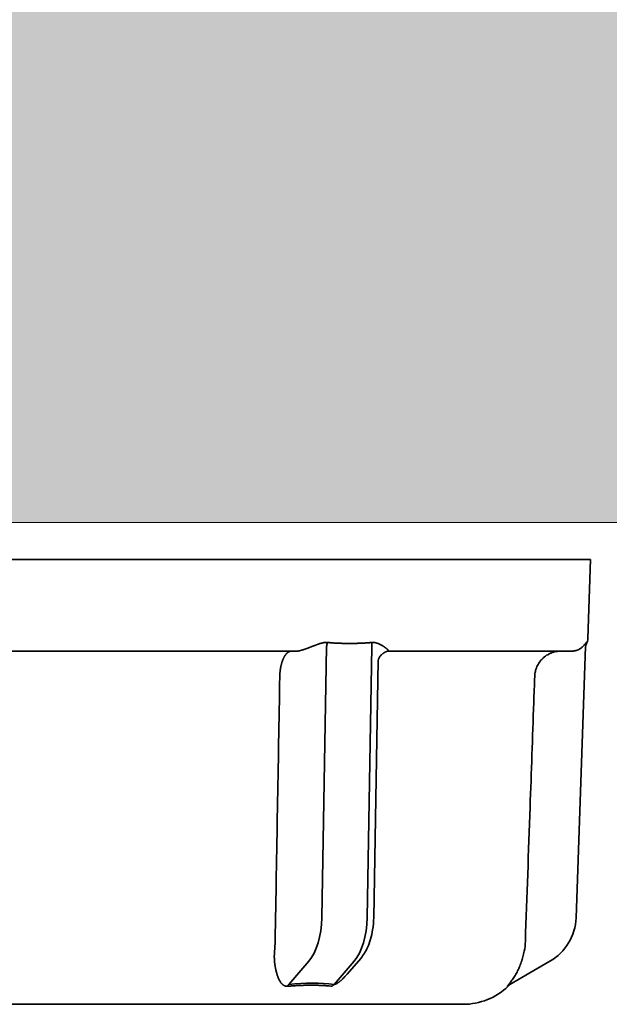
# Model space of a CAD drawing. Extents: x 3940905 to 4145695, y 925352 to 1109797.
# Tile 378 of 656: x 3983517 to 3983539, y 1102060 to 1102098. Entities that reach past the tile are written whole.
import ezdxf

# ---------------------------------------------------------------- set-up
doc = ezdxf.new("R2010")
doc.units = 0
doc.header["$LTSCALE"] = 750
doc.header["$MEASUREMENT"] = 0
for name, color, linetype, lineweight in [('CKD Equipments', 252, 'CONTINUOUS', 0), ('HATCH', 7, 'CONTINUOUS', 0), ('wall', 7, 'CONTINUOUS', 25)]:
    doc.layers.add(name, color=color, linetype=linetype, lineweight=lineweight)

msp = doc.modelspace()

# ---------------------------------------------------------------- hatches: boundary and pattern name
at = {"layer": 'HATCH'}
h = msp.add_hatch(color=8, dxfattribs=at)
h.dxf.hatch_style = 1
h.paths.add_polyline_path([(3989564.192, 1102308.435), (3976969.192, 1102308.435), (3976969.192, 1088263.435), (3976839.192, 1088263.435), (3976839.192, 1074300.435), (3977002.192, 1074300.435), (3977002.192, 1067776.415), (3977459.192, 1067776.415), (3977459.192, 1072350.435), (3977459.192, 1074463.435), (3977069.192, 1074463.435), (3977069.192, 1088033.463), (3977194.192, 1088033.434), (3977194.192, 1102078.435), (3989564.192, 1102078.435)])

# ---------------------------------------------------------------- linework, layer by layer
at = {"layer": 'CKD Equipments', "color": 7, "linetype": 'Continuous', "lineweight": 35}
for p, q in [((3983538.557, 1102077.016, 1431.4), (3983502.057, 1102077.016, 1431.4)), ((3983538.557, 1102077.016, 1431.4), (3983538.452, 1102073.999, 1431.4)), ((3983513.274, 1102073.516, 1431.4), (3983527.341, 1102073.516, 1431.4)), ((3983528.471, 1102073.695, 1431.4), (3983528.29, 1102063.324, 1431.4)), ((3983530.022, 1102063.324, 1431.4), (3983530.203, 1102073.695, 1431.4)), ((3983530.805, 1102073.516, 1431.4), (3983537.839, 1102073.516, 1431.4)), ((3983538.366, 1102073.695, 1431.4), (3983538.004, 1102063.324, 1431.4)), ((3983538.408, 1102073.81, 1431.4), (3983538.396, 1102073.847, 1431.4)), ((3983530.444, 1102073.163, 1431.4), (3983530.272, 1102063.333, 1431.4)), ((3983527.79, 1102061.662, 1431.4), (3983527.025, 1102060.778, 1431.4)), ((3983528.757, 1102060.778, 1431.4), (3983529.522, 1102061.662, 1431.4)), ((3983529.775, 1102061.768, 1431.4), (3983529.253, 1102061.164, 1431.4)), ((3983537.005, 1102061.662, 1431.4), (3983535.475, 1102060.778, 1431.4)), ((3983535.401, 1102060.718, 1431.4), (3983535.453, 1102060.747, 1431.4)), ((3983520.307, 1102060.016, 1431.4), (3983506.928, 1102060.016, 1431.4)), ((3983533.687, 1102060.016, 1431.4), (3983520.307, 1102060.016, 1431.4))]:
    msp.add_line(p, q, dxfattribs=at)
for centre, radius, start, end in [((3983537.952, 1102074.016, 1431.4), 0.5, 335.7691, 358), ((3983536.005, 1102063.394, 1431.4), 2, 300, 358), ((3983533.687, 1102062.516, 1431.4), 2.5, 270, 313.6695)]:
    msp.add_arc(centre, radius, start, end, dxfattribs=at)
at = {"layer": 'CKD Equipments', "color": 7, "linetype": 'Continuous', "lineweight": 35, "extrusion": (0, 0, -1)}
for centre, major_axis, ratio, start_param, end_param in [((3983538.864, 1102073.605, 1431.4), (-0.5, 0.017), 1, 6.264222, 6.674122), ((3983527.29, 1102063.394, 1431.4), (0, 2), 0.5, 1.605703, 2.617994), ((3983529.022, 1102063.394, 1431.4), (0, -2), 0.5, 4.747296, 5.759587), ((3983527.15, 1102060.345, 1431.4), (-0.05, 0.498), 0.350879, 5.561487, 5.802334), ((3983525.549, 1102058.074, 1431.4), (5.284, 1.525), 0.433013, 5.117554, 5.483229), ((3983528.882, 1102060.345, 1431.4), (0.06, 0.496), 0.631469, 5.449559, 5.690691), ((3983535.725, 1102060.345, 1431.4), (-0.25, 0.433), 0.982349, 6.042057, 6.283185)]:
    msp.add_ellipse(centre, major_axis=major_axis, ratio=ratio, start_param=start_param, end_param=end_param, dxfattribs=at)
at = {"layer": 'CKD Equipments', "color": 7, "linetype": 'Continuous', "lineweight": 35}
for points, knots in [([(3983527.133, 1102073.516, 1431.4), (3983527.128, 1102073.516, 1431.4), (3983527.119, 1102073.516, 1431.4), (3983527.105, 1102073.515, 1431.4), (3983527.092, 1102073.512, 1431.4), (3983527.079, 1102073.509, 1431.4), (3983527.065, 1102073.505, 1431.4), (3983527.052, 1102073.5, 1431.4), (3983527.04, 1102073.495, 1431.4), (3983527.027, 1102073.488, 1431.4), (3983527.015, 1102073.481, 1431.4), (3983527.002, 1102073.473, 1431.4), (3983526.99, 1102073.465, 1431.4), (3983526.979, 1102073.456, 1431.4), (3983526.967, 1102073.446, 1431.4), (3983526.956, 1102073.435, 1431.4), (3983526.945, 1102073.424, 1431.4), (3983526.934, 1102073.412, 1431.4), (3983526.923, 1102073.4, 1431.4), (3983526.913, 1102073.387, 1431.4), (3983526.902, 1102073.374, 1431.4), (3983526.892, 1102073.36, 1431.4), (3983526.883, 1102073.345, 1431.4), (3983526.873, 1102073.331, 1431.4), (3983526.864, 1102073.316, 1431.4), (3983526.855, 1102073.3, 1431.4), (3983526.846, 1102073.284, 1431.4), (3983526.838, 1102073.268, 1431.4), (3983526.83, 1102073.251, 1431.4), (3983526.822, 1102073.235, 1431.4), (3983526.814, 1102073.217, 1431.4), (3983526.807, 1102073.2, 1431.4), (3983526.8, 1102073.183, 1431.4), (3983526.793, 1102073.165, 1431.4), (3983526.786, 1102073.147, 1431.4), (3983526.779, 1102073.129, 1431.4), (3983526.773, 1102073.11, 1431.4), (3983526.767, 1102073.092, 1431.4), (3983526.762, 1102073.073, 1431.4), (3983526.756, 1102073.055, 1431.4), (3983526.751, 1102073.036, 1431.4), (3983526.746, 1102073.017, 1431.4), (3983526.741, 1102072.998, 1431.4), (3983526.736, 1102072.98, 1431.4), (3983526.732, 1102072.961, 1431.4), (3983526.728, 1102072.942, 1431.4), (3983526.724, 1102072.923, 1431.4), (3983526.72, 1102072.904, 1431.4), (3983526.717, 1102072.885, 1431.4), (3983526.713, 1102072.867, 1431.4), (3983526.71, 1102072.848, 1431.4), (3983526.707, 1102072.83, 1431.4), (3983526.705, 1102072.811, 1431.4), (3983526.702, 1102072.793, 1431.4), (3983526.7, 1102072.774, 1431.4), (3983526.698, 1102072.756, 1431.4), (3983526.696, 1102072.738, 1431.4), (3983526.694, 1102072.72, 1431.4), (3983526.692, 1102072.703, 1431.4), (3983526.691, 1102072.685, 1431.4), (3983526.69, 1102072.668, 1431.4), (3983526.688, 1102072.651, 1431.4), (3983526.687, 1102072.634, 1431.4), (3983526.687, 1102072.617, 1431.4), (3983526.686, 1102072.6, 1431.4), (3983526.685, 1102072.584, 1431.4), (3983526.685, 1102072.567, 1431.4), (3983526.685, 1102072.557, 1431.4), (3983526.685, 1102072.551, 1431.4)], [0, 0, 0, 0, 0.019871, 0.039597, 0.059177, 0.078612, 0.097901, 0.117045, 0.136044, 0.154897, 0.173605, 0.192167, 0.210585, 0.228856, 0.246983, 0.264964, 0.2828, 0.30049, 0.318036, 0.335436, 0.35269, 0.3698, 0.386764, 0.403583, 0.420257, 0.436785, 0.453169, 0.469407, 0.4855, 0.501447, 0.51725, 0.532907, 0.54842, 0.563787, 0.579009, 0.594086, 0.609018, 0.623804, 0.638446, 0.652943, 0.667294, 0.681501, 0.695562, 0.709479, 0.72325, 0.736876, 0.750358, 0.763694, 0.776886, 0.789932, 0.802834, 0.815591, 0.828202, 0.840669, 0.852991, 0.865168, 0.8772, 0.889088, 0.90083, 0.912428, 0.923881, 0.93519, 0.946353, 0.957372, 0.968246, 0.978975, 0.98956, 1, 1, 1, 1]), ([(3983527.822, 1102073.657, 1431.4), (3983527.816, 1102073.655, 1431.4), (3983527.805, 1102073.65, 1431.4), (3983527.788, 1102073.644, 1431.4), (3983527.771, 1102073.638, 1431.4), (3983527.755, 1102073.632, 1431.4), (3983527.739, 1102073.626, 1431.4), (3983527.723, 1102073.62, 1431.4), (3983527.707, 1102073.614, 1431.4), (3983527.692, 1102073.609, 1431.4), (3983527.677, 1102073.603, 1431.4), (3983527.662, 1102073.598, 1431.4), (3983527.648, 1102073.593, 1431.4), (3983527.633, 1102073.588, 1431.4), (3983527.619, 1102073.583, 1431.4), (3983527.605, 1102073.579, 1431.4), (3983527.592, 1102073.574, 1431.4), (3983527.579, 1102073.57, 1431.4), (3983527.566, 1102073.566, 1431.4), (3983527.553, 1102073.562, 1431.4), (3983527.538, 1102073.557, 1431.4), (3983527.521, 1102073.552, 1431.4), (3983527.503, 1102073.547, 1431.4), (3983527.485, 1102073.542, 1431.4), (3983527.468, 1102073.537, 1431.4), (3983527.451, 1102073.533, 1431.4), (3983527.436, 1102073.53, 1431.4), (3983527.421, 1102073.527, 1431.4), (3983527.407, 1102073.524, 1431.4), (3983527.394, 1102073.522, 1431.4), (3983527.382, 1102073.52, 1431.4), (3983527.37, 1102073.518, 1431.4), (3983527.36, 1102073.517, 1431.4), (3983527.35, 1102073.517, 1431.4), (3983527.344, 1102073.516, 1431.4), (3983527.341, 1102073.516, 1431.4)], [0, 0, 0, 0, 0.033366, 0.06622, 0.098563, 0.130401, 0.161736, 0.192573, 0.222914, 0.252765, 0.282129, 0.311011, 0.339415, 0.367347, 0.394812, 0.421815, 0.448361, 0.474458, 0.50011, 0.525325, 0.550109, 0.589003, 0.62668, 0.663174, 0.698524, 0.732768, 0.765952, 0.798124, 0.829336, 0.859645, 0.889114, 0.917809, 0.945803, 0.973173, 1, 1, 1, 1]), ([(3983528.508, 1102073.847, 1431.4), (3983528.504, 1102073.847, 1431.4), (3983528.497, 1102073.848, 1431.4), (3983528.487, 1102073.848, 1431.4), (3983528.476, 1102073.849, 1431.4), (3983528.465, 1102073.849, 1431.4), (3983528.455, 1102073.849, 1431.4), (3983528.444, 1102073.849, 1431.4), (3983528.433, 1102073.848, 1431.4), (3983528.422, 1102073.848, 1431.4), (3983528.41, 1102073.847, 1431.4), (3983528.399, 1102073.846, 1431.4), (3983528.388, 1102073.844, 1431.4), (3983528.376, 1102073.843, 1431.4), (3983528.365, 1102073.841, 1431.4), (3983528.353, 1102073.839, 1431.4), (3983528.341, 1102073.837, 1431.4), (3983528.329, 1102073.834, 1431.4), (3983528.308, 1102073.829, 1431.4), (3983528.276, 1102073.821, 1431.4), (3983528.233, 1102073.809, 1431.4), (3983528.189, 1102073.795, 1431.4), (3983528.148, 1102073.78, 1431.4), (3983528.111, 1102073.767, 1431.4), (3983528.079, 1102073.755, 1431.4), (3983528.048, 1102073.743, 1431.4), (3983528.016, 1102073.731, 1431.4), (3983527.984, 1102073.719, 1431.4), (3983527.952, 1102073.707, 1431.4), (3983527.92, 1102073.694, 1431.4), (3983527.887, 1102073.682, 1431.4), (3983527.855, 1102073.669, 1431.4), (3983527.833, 1102073.661, 1431.4), (3983527.822, 1102073.657, 1431.4)], [0, 0, 0, 0, 0.015878, 0.031814, 0.047812, 0.06388, 0.080024, 0.096249, 0.112563, 0.128971, 0.145479, 0.162093, 0.178818, 0.19566, 0.212625, 0.229717, 0.246942, 0.264306, 0.281812, 0.341486, 0.403922, 0.469212, 0.537436, 0.583365, 0.629342, 0.675374, 0.721474, 0.767649, 0.81391, 0.860266, 0.906726, 0.953301, 1, 1, 1, 1]), ([(3983530.196, 1102073.847, 1431.4), (3983530.183, 1102073.845, 1431.4), (3983530.156, 1102073.843, 1431.4), (3983530.116, 1102073.839, 1431.4), (3983530.076, 1102073.836, 1431.4), (3983530.035, 1102073.833, 1431.4), (3983529.993, 1102073.83, 1431.4), (3983529.951, 1102073.827, 1431.4), (3983529.909, 1102073.825, 1431.4), (3983529.866, 1102073.822, 1431.4), (3983529.822, 1102073.82, 1431.4), (3983529.778, 1102073.818, 1431.4), (3983529.733, 1102073.817, 1431.4), (3983529.688, 1102073.815, 1431.4), (3983529.642, 1102073.814, 1431.4), (3983529.596, 1102073.813, 1431.4), (3983529.55, 1102073.812, 1431.4), (3983529.502, 1102073.811, 1431.4), (3983529.455, 1102073.811, 1431.4), (3983529.406, 1102073.81, 1431.4), (3983529.346, 1102073.81, 1431.4), (3983529.274, 1102073.811, 1431.4), (3983529.191, 1102073.811, 1431.4), (3983529.11, 1102073.813, 1431.4), (3983529.03, 1102073.815, 1431.4), (3983528.951, 1102073.818, 1431.4), (3983528.874, 1102073.821, 1431.4), (3983528.798, 1102073.825, 1431.4), (3983528.723, 1102073.829, 1431.4), (3983528.65, 1102073.834, 1431.4), (3983528.579, 1102073.84, 1431.4), (3983528.531, 1102073.845, 1431.4), (3983528.508, 1102073.847, 1431.4)], [0, 0, 0, 0, 0.023767, 0.047813, 0.072139, 0.096746, 0.121634, 0.146804, 0.172257, 0.197993, 0.224014, 0.25032, 0.276911, 0.303788, 0.330952, 0.358404, 0.386144, 0.414172, 0.44249, 0.471098, 0.499996, 0.549727, 0.598592, 0.646596, 0.693742, 0.740031, 0.785469, 0.830058, 0.873802, 0.916704, 0.958769, 1, 1, 1, 1]), ([(3983530.708, 1102073.657, 1431.4), (3983530.705, 1102073.659, 1431.4), (3983530.698, 1102073.664, 1431.4), (3983530.688, 1102073.671, 1431.4), (3983530.678, 1102073.678, 1431.4), (3983530.668, 1102073.684, 1431.4), (3983530.658, 1102073.691, 1431.4), (3983530.647, 1102073.698, 1431.4), (3983530.636, 1102073.705, 1431.4), (3983530.625, 1102073.712, 1431.4), (3983530.614, 1102073.719, 1431.4), (3983530.602, 1102073.726, 1431.4), (3983530.591, 1102073.733, 1431.4), (3983530.579, 1102073.739, 1431.4), (3983530.567, 1102073.746, 1431.4), (3983530.555, 1102073.753, 1431.4), (3983530.543, 1102073.759, 1431.4), (3983530.531, 1102073.766, 1431.4), (3983530.518, 1102073.772, 1431.4), (3983530.498, 1102073.782, 1431.4), (3983530.471, 1102073.795, 1431.4), (3983530.437, 1102073.809, 1431.4), (3983530.402, 1102073.821, 1431.4), (3983530.373, 1102073.83, 1431.4), (3983530.349, 1102073.836, 1431.4), (3983530.33, 1102073.841, 1431.4), (3983530.311, 1102073.844, 1431.4), (3983530.292, 1102073.846, 1431.4), (3983530.273, 1102073.848, 1431.4), (3983530.254, 1102073.849, 1431.4), (3983530.234, 1102073.849, 1431.4), (3983530.215, 1102073.848, 1431.4), (3983530.202, 1102073.847, 1431.4), (3983530.196, 1102073.847, 1431.4)], [0, 0, 0, 0, 0.025956, 0.051873, 0.077753, 0.103598, 0.129409, 0.155187, 0.180935, 0.206654, 0.232345, 0.258011, 0.283653, 0.309272, 0.334871, 0.36045, 0.386012, 0.411559, 0.437091, 0.462612, 0.530774, 0.596037, 0.65848, 0.718196, 0.751132, 0.783577, 0.815565, 0.847131, 0.878313, 0.90915, 0.939682, 0.969951, 1, 1, 1, 1]), ([(3983530.805, 1102073.516, 1431.4), (3983530.806, 1102073.516, 1431.4), (3983530.808, 1102073.516, 1431.4), (3983530.811, 1102073.517, 1431.4), (3983530.814, 1102073.517, 1431.4), (3983530.816, 1102073.517, 1431.4), (3983530.819, 1102073.518, 1431.4), (3983530.821, 1102073.519, 1431.4), (3983530.823, 1102073.519, 1431.4), (3983530.824, 1102073.52, 1431.4), (3983530.826, 1102073.521, 1431.4), (3983530.827, 1102073.522, 1431.4), (3983530.828, 1102073.524, 1431.4), (3983530.829, 1102073.525, 1431.4), (3983530.83, 1102073.527, 1431.4), (3983530.83, 1102073.528, 1431.4), (3983530.831, 1102073.53, 1431.4), (3983530.831, 1102073.532, 1431.4), (3983530.83, 1102073.534, 1431.4), (3983530.83, 1102073.536, 1431.4), (3983530.829, 1102073.538, 1431.4), (3983530.828, 1102073.541, 1431.4), (3983530.827, 1102073.543, 1431.4), (3983530.826, 1102073.546, 1431.4), (3983530.825, 1102073.549, 1431.4), (3983530.823, 1102073.552, 1431.4), (3983530.821, 1102073.555, 1431.4), (3983530.818, 1102073.559, 1431.4), (3983530.813, 1102073.566, 1431.4), (3983530.806, 1102073.574, 1431.4), (3983530.798, 1102073.582, 1431.4), (3983530.789, 1102073.591, 1431.4), (3983530.778, 1102073.601, 1431.4), (3983530.767, 1102073.611, 1431.4), (3983530.754, 1102073.622, 1431.4), (3983530.74, 1102073.633, 1431.4), (3983530.724, 1102073.645, 1431.4), (3983530.713, 1102073.653, 1431.4), (3983530.708, 1102073.657, 1431.4)], [0, 0, 0, 0, 0.014378, 0.028902, 0.043586, 0.058442, 0.073484, 0.088723, 0.104172, 0.11984, 0.13574, 0.151881, 0.168274, 0.184928, 0.201853, 0.219056, 0.236547, 0.254333, 0.272422, 0.290821, 0.309537, 0.328577, 0.347948, 0.367654, 0.387703, 0.408098, 0.428847, 0.449953, 0.497402, 0.546428, 0.597075, 0.649384, 0.703393, 0.759133, 0.816637, 0.875933, 0.937046, 1, 1, 1, 1]), ([(3983537.422, 1102073.516, 1431.4), (3983537.389, 1102073.516, 1431.4), (3983537.357, 1102073.515, 1431.4), (3983537.293, 1102073.509, 1431.4), (3983537.262, 1102073.504, 1431.4), (3983537.168, 1102073.486, 1431.4), (3983537.107, 1102073.468, 1431.4), (3983537.033, 1102073.438, 1431.4), (3983537.018, 1102073.431, 1431.4), (3983536.989, 1102073.418, 1431.4), (3983536.946, 1102073.397, 1431.4), (3983536.877, 1102073.357, 1431.4), (3983536.825, 1102073.32, 1431.4), (3983536.788, 1102073.29, 1431.4), (3983536.776, 1102073.28, 1431.4), (3983536.751, 1102073.259, 1431.4), (3983536.739, 1102073.248, 1431.4), (3983536.705, 1102073.214, 1431.4), (3983536.683, 1102073.191, 1431.4), (3983536.651, 1102073.154, 1431.4), (3983536.641, 1102073.142, 1431.4), (3983536.622, 1102073.116, 1431.4), (3983536.612, 1102073.103, 1431.4), (3983536.566, 1102073.038, 1431.4), (3983536.534, 1102072.982, 1431.4), (3983536.496, 1102072.895, 1431.4), (3983536.484, 1102072.865, 1431.4), (3983536.469, 1102072.819, 1431.4), (3983536.464, 1102072.804, 1431.4), (3983536.455, 1102072.773, 1431.4), (3983536.451, 1102072.757, 1431.4), (3983536.433, 1102072.679, 1431.4), (3983536.425, 1102072.616, 1431.4), (3983536.422, 1102072.551, 1431.4)], [0, 0, 0, 0, 0.0625, 0.0625, 0.125, 0.125, 0.25, 0.25, 0.28125, 0.28125, 0.3125, 0.375, 0.4375, 0.4375, 0.46875, 0.46875, 0.5, 0.5, 0.5625, 0.5625, 0.59375, 0.59375, 0.625, 0.625, 0.75, 0.75, 0.8125, 0.8125, 0.84375, 0.84375, 0.875, 0.875, 1, 1, 1, 1]), ([(3983538.396, 1102073.847, 1431.4), (3983538.396, 1102073.849, 1431.4), (3983538.395, 1102073.85, 1431.4), (3983538.391, 1102073.848, 1431.4), (3983538.388, 1102073.845, 1431.4), (3983538.381, 1102073.836, 1431.4), (3983538.378, 1102073.831, 1431.4), (3983538.369, 1102073.818, 1431.4), (3983538.364, 1102073.811, 1431.4), (3983538.353, 1102073.795, 1431.4), (3983538.346, 1102073.786, 1431.4), (3983538.333, 1102073.769, 1431.4), (3983538.326, 1102073.759, 1431.4), (3983538.302, 1102073.732, 1431.4), (3983538.285, 1102073.712, 1431.4), (3983538.254, 1102073.683, 1431.4), (3983538.243, 1102073.673, 1431.4), (3983538.219, 1102073.654, 1431.4), (3983538.207, 1102073.645, 1431.4), (3983538.181, 1102073.626, 1431.4), (3983538.167, 1102073.617, 1431.4), (3983538.145, 1102073.603, 1431.4), (3983538.137, 1102073.599, 1431.4), (3983538.121, 1102073.59, 1431.4), (3983538.113, 1102073.586, 1431.4), (3983538.087, 1102073.573, 1431.4), (3983538.069, 1102073.565, 1431.4), (3983538.031, 1102073.55, 1431.4), (3983538.011, 1102073.543, 1431.4), (3983537.977, 1102073.534, 1431.4), (3983537.966, 1102073.531, 1431.4), (3983537.942, 1102073.526, 1431.4), (3983537.93, 1102073.524, 1431.4), (3983537.905, 1102073.52, 1431.4), (3983537.892, 1102073.519, 1431.4), (3983537.866, 1102073.517, 1431.4), (3983537.852, 1102073.516, 1431.4), (3983537.839, 1102073.516, 1431.4)], [0, 0, 0, 0, 0.0625, 0.0625, 0.125, 0.125, 0.1875, 0.1875, 0.25, 0.25, 0.3125, 0.3125, 0.375, 0.375, 0.5, 0.5, 0.5625, 0.5625, 0.625, 0.625, 0.6875, 0.6875, 0.71875, 0.71875, 0.75, 0.75, 0.8125, 0.8125, 0.875, 0.875, 0.90625, 0.90625, 0.9375, 0.9375, 0.96875, 0.96875, 1, 1, 1, 1]), ([(3983530.583, 1102073.388, 1431.4), (3983530.57, 1102073.38, 1431.4), (3983530.523, 1102073.346, 1431.4), (3983530.473, 1102073.263, 1431.4), (3983530.449, 1102073.197, 1431.4), (3983530.444, 1102073.163, 1431.4)], [0, 0, 0, 0, 0.144977, 0.591786, 1, 1, 1, 1]), ([(3983536.422, 1102072.551, 1431.4), (3983536.411, 1102072.218, 1431.4), (3983536.399, 1102071.885, 1431.4), (3983536.34, 1102070.219, 1431.4), (3983536.294, 1102068.887, 1431.4), (3983536.187, 1102065.846, 1431.4), (3983536.127, 1102064.138, 1431.4), (3983536.066, 1102062.429, 1431.4)], [0, 0, 0, 0, 0.098732, 0.098732, 0.493661, 0.493661, 1, 1, 1, 1]), ([(3983530.272, 1102063.333, 1431.4), (3983530.269, 1102063.169, 1431.4), (3983530.234, 1102062.769, 1431.4), (3983530.077, 1102062.208, 1431.4), (3983529.879, 1102061.893, 1431.4), (3983529.775, 1102061.768, 1431.4)], [0, 0, 0, 0, 0.264117, 0.673855, 1, 1, 1, 1]), ([(3983526.485, 1102062.048, 1431.4), (3983526.485, 1102062.042, 1431.4), (3983526.484, 1102062.03, 1431.4), (3983526.482, 1102062.013, 1431.4), (3983526.481, 1102061.996, 1431.4), (3983526.48, 1102061.979, 1431.4), (3983526.479, 1102061.962, 1431.4), (3983526.478, 1102061.945, 1431.4), (3983526.477, 1102061.928, 1431.4), (3983526.476, 1102061.911, 1431.4), (3983526.476, 1102061.893, 1431.4), (3983526.475, 1102061.876, 1431.4), (3983526.475, 1102061.859, 1431.4), (3983526.475, 1102061.842, 1431.4), (3983526.475, 1102061.825, 1431.4), (3983526.475, 1102061.808, 1431.4), (3983526.476, 1102061.79, 1431.4), (3983526.476, 1102061.773, 1431.4), (3983526.477, 1102061.756, 1431.4), (3983526.477, 1102061.739, 1431.4), (3983526.478, 1102061.722, 1431.4), (3983526.479, 1102061.705, 1431.4), (3983526.48, 1102061.687, 1431.4), (3983526.482, 1102061.67, 1431.4), (3983526.483, 1102061.653, 1431.4), (3983526.485, 1102061.636, 1431.4), (3983526.486, 1102061.619, 1431.4), (3983526.488, 1102061.602, 1431.4), (3983526.49, 1102061.585, 1431.4), (3983526.492, 1102061.568, 1431.4), (3983526.494, 1102061.551, 1431.4), (3983526.497, 1102061.533, 1431.4), (3983526.499, 1102061.516, 1431.4), (3983526.502, 1102061.499, 1431.4), (3983526.504, 1102061.482, 1431.4), (3983526.507, 1102061.466, 1431.4), (3983526.51, 1102061.449, 1431.4), (3983526.513, 1102061.432, 1431.4), (3983526.516, 1102061.415, 1431.4), (3983526.52, 1102061.398, 1431.4), (3983526.523, 1102061.381, 1431.4), (3983526.527, 1102061.364, 1431.4), (3983526.53, 1102061.348, 1431.4), (3983526.534, 1102061.331, 1431.4), (3983526.538, 1102061.314, 1431.4), (3983526.542, 1102061.298, 1431.4), (3983526.546, 1102061.281, 1431.4), (3983526.554, 1102061.251, 1431.4), (3983526.565, 1102061.21, 1431.4), (3983526.58, 1102061.158, 1431.4), (3983526.596, 1102061.11, 1431.4), (3983526.611, 1102061.065, 1431.4), (3983526.628, 1102061.022, 1431.4), (3983526.645, 1102060.982, 1431.4), (3983526.663, 1102060.945, 1431.4), (3983526.682, 1102060.909, 1431.4), (3983526.703, 1102060.875, 1431.4), (3983526.726, 1102060.843, 1431.4), (3983526.745, 1102060.819, 1431.4), (3983526.761, 1102060.802, 1431.4), (3983526.772, 1102060.791, 1431.4), (3983526.783, 1102060.78, 1431.4), (3983526.795, 1102060.77, 1431.4), (3983526.806, 1102060.761, 1431.4), (3983526.817, 1102060.752, 1431.4), (3983526.828, 1102060.745, 1431.4), (3983526.84, 1102060.738, 1431.4), (3983526.851, 1102060.732, 1431.4), (3983526.862, 1102060.727, 1431.4), (3983526.873, 1102060.722, 1431.4), (3983526.881, 1102060.719, 1431.4), (3983526.885, 1102060.718, 1431.4)], [0, 0, 0, 0, 0.009756, 0.019532, 0.029328, 0.039147, 0.04899, 0.058857, 0.068751, 0.078673, 0.088624, 0.098605, 0.108618, 0.118664, 0.128744, 0.138859, 0.149011, 0.159201, 0.16943, 0.179699, 0.19001, 0.200363, 0.21076, 0.221202, 0.231689, 0.242224, 0.252806, 0.263438, 0.274119, 0.284852, 0.295637, 0.306475, 0.317366, 0.328313, 0.339315, 0.350374, 0.36149, 0.372665, 0.383899, 0.395192, 0.406547, 0.417963, 0.429441, 0.440983, 0.452588, 0.464257, 0.475992, 0.487792, 0.527433, 0.565751, 0.602765, 0.638498, 0.672973, 0.706218, 0.738263, 0.771627, 0.80405, 0.835594, 0.866327, 0.880145, 0.893441, 0.906222, 0.918496, 0.930275, 0.941569, 0.952391, 0.962755, 0.972678, 0.982179, 0.991278, 1, 1, 1, 1]), ([(3983536.023, 1102062.048, 1431.4), (3983536.009, 1102061.974, 1431.4), (3983535.992, 1102061.902, 1431.4), (3983535.964, 1102061.795, 1431.4), (3983535.954, 1102061.76, 1431.4), (3983535.938, 1102061.708, 1431.4), (3983535.932, 1102061.69, 1431.4), (3983535.921, 1102061.656, 1431.4), (3983535.915, 1102061.639, 1431.4), (3983535.886, 1102061.555, 1431.4), (3983535.861, 1102061.491, 1431.4), (3983535.807, 1102061.366, 1431.4), (3983535.778, 1102061.306, 1431.4), (3983535.732, 1102061.219, 1431.4), (3983535.717, 1102061.19, 1431.4), (3983535.685, 1102061.135, 1431.4), (3983535.669, 1102061.108, 1431.4), (3983535.636, 1102061.056, 1431.4), (3983535.62, 1102061.03, 1431.4), (3983535.587, 1102060.981, 1431.4), (3983535.57, 1102060.957, 1431.4), (3983535.536, 1102060.911, 1431.4), (3983535.52, 1102060.889, 1431.4), (3983535.495, 1102060.857, 1431.4), (3983535.487, 1102060.846, 1431.4), (3983535.471, 1102060.826, 1431.4), (3983535.463, 1102060.816, 1431.4), (3983535.447, 1102060.797, 1431.4), (3983535.44, 1102060.788, 1431.4), (3983535.425, 1102060.771, 1431.4), (3983535.419, 1102060.762, 1431.4), (3983535.406, 1102060.747, 1431.4), (3983535.4, 1102060.74, 1431.4), (3983535.39, 1102060.728, 1431.4), (3983535.386, 1102060.722, 1431.4), (3983535.383, 1102060.718, 1431.4)], [0, 0, 0, 0, 0.125, 0.125, 0.1875, 0.1875, 0.21875, 0.21875, 0.25, 0.25, 0.375, 0.375, 0.5, 0.5, 0.5625, 0.5625, 0.625, 0.625, 0.6875, 0.6875, 0.75, 0.75, 0.8125, 0.8125, 0.84375, 0.84375, 0.875, 0.875, 0.90625, 0.90625, 0.9375, 0.9375, 0.96875, 0.96875, 1, 1, 1, 1]), ([(3983529.253, 1102061.165, 1431.4), (3983529.245, 1102061.156, 1431.4), (3983529.226, 1102061.133, 1431.4), (3983529.193, 1102061.097, 1431.4), (3983529.155, 1102061.056, 1431.4), (3983529.117, 1102061.018, 1431.4), (3983529.082, 1102060.984, 1431.4), (3983529.052, 1102060.956, 1431.4), (3983529.026, 1102060.933, 1431.4), (3983529.003, 1102060.913, 1431.4), (3983528.98, 1102060.894, 1431.4), (3983528.958, 1102060.876, 1431.4), (3983528.937, 1102060.86, 1431.4), (3983528.916, 1102060.845, 1431.4), (3983528.901, 1102060.834, 1431.4), (3983528.89, 1102060.827, 1431.4), (3983528.884, 1102060.823, 1431.4), (3983528.878, 1102060.819, 1431.4), (3983528.872, 1102060.815, 1431.4), (3983528.867, 1102060.812, 1431.4), (3983528.861, 1102060.809, 1431.4), (3983528.856, 1102060.806, 1431.4), (3983528.85, 1102060.803, 1431.4), (3983528.845, 1102060.8, 1431.4), (3983528.84, 1102060.797, 1431.4), (3983528.835, 1102060.795, 1431.4), (3983528.83, 1102060.792, 1431.4), (3983528.825, 1102060.79, 1431.4), (3983528.82, 1102060.788, 1431.4), (3983528.816, 1102060.786, 1431.4), (3983528.811, 1102060.785, 1431.4), (3983528.807, 1102060.783, 1431.4), (3983528.802, 1102060.782, 1431.4), (3983528.798, 1102060.781, 1431.4), (3983528.794, 1102060.78, 1431.4), (3983528.79, 1102060.779, 1431.4), (3983528.786, 1102060.778, 1431.4), (3983528.783, 1102060.777, 1431.4), (3983528.779, 1102060.777, 1431.4), (3983528.776, 1102060.777, 1431.4), (3983528.772, 1102060.777, 1431.4), (3983528.769, 1102060.777, 1431.4), (3983528.766, 1102060.777, 1431.4), (3983528.763, 1102060.777, 1431.4), (3983528.76, 1102060.778, 1431.4), (3983528.758, 1102060.778, 1431.4), (3983528.757, 1102060.778, 1431.4)], [0, 0, 0, 0, 0.058733, 0.141346, 0.237466, 0.323668, 0.399963, 0.466367, 0.51678, 0.564767, 0.610342, 0.653522, 0.694326, 0.732778, 0.768904, 0.779883, 0.790551, 0.800912, 0.810968, 0.820725, 0.830188, 0.839361, 0.848251, 0.856863, 0.865204, 0.873282, 0.881106, 0.888684, 0.896026, 0.903144, 0.91005, 0.916756, 0.923279, 0.929632, 0.935834, 0.941904, 0.947859, 0.953722, 0.959514, 0.965257, 0.970975, 0.976691, 0.982429, 0.988211, 0.994061, 1, 1, 1, 1]), ([(3983526.885, 1102060.718, 1431.4), (3983526.888, 1102060.717, 1431.4), (3983526.893, 1102060.716, 1431.4), (3983526.9, 1102060.714, 1431.4), (3983526.908, 1102060.712, 1431.4), (3983526.916, 1102060.711, 1431.4), (3983526.924, 1102060.709, 1431.4), (3983526.931, 1102060.708, 1431.4), (3983526.939, 1102060.707, 1431.4), (3983526.947, 1102060.707, 1431.4), (3983526.956, 1102060.706, 1431.4), (3983526.964, 1102060.706, 1431.4), (3983526.972, 1102060.706, 1431.4), (3983526.98, 1102060.706, 1431.4), (3983526.989, 1102060.707, 1431.4), (3983526.994, 1102060.707, 1431.4), (3983526.997, 1102060.707, 1431.4)], [0, 0, 0, 0, 0.075484, 0.15006, 0.223791, 0.296748, 0.368999, 0.440618, 0.511677, 0.582255, 0.652426, 0.722272, 0.791871, 0.861305, 0.930654, 1, 1, 1, 1]), ([(3983527.133, 1102060.718, 1431.4), (3983527.144, 1102060.719, 1431.4), (3983527.166, 1102060.721, 1431.4), (3983527.2, 1102060.723, 1431.4), (3983527.233, 1102060.725, 1431.4), (3983527.266, 1102060.727, 1431.4), (3983527.299, 1102060.729, 1431.4), (3983527.332, 1102060.731, 1431.4), (3983527.365, 1102060.733, 1431.4), (3983527.398, 1102060.735, 1431.4), (3983527.431, 1102060.736, 1431.4), (3983527.464, 1102060.738, 1431.4), (3983527.496, 1102060.739, 1431.4), (3983527.529, 1102060.74, 1431.4), (3983527.561, 1102060.741, 1431.4), (3983527.593, 1102060.742, 1431.4), (3983527.626, 1102060.743, 1431.4), (3983527.658, 1102060.744, 1431.4), (3983527.69, 1102060.745, 1431.4), (3983527.722, 1102060.746, 1431.4), (3983527.754, 1102060.746, 1431.4), (3983527.785, 1102060.746, 1431.4), (3983527.817, 1102060.747, 1431.4), (3983527.849, 1102060.747, 1431.4), (3983527.88, 1102060.747, 1431.4), (3983527.912, 1102060.747, 1431.4), (3983527.943, 1102060.747, 1431.4), (3983527.974, 1102060.746, 1431.4), (3983528.005, 1102060.746, 1431.4), (3983528.036, 1102060.746, 1431.4), (3983528.067, 1102060.745, 1431.4), (3983528.098, 1102060.744, 1431.4), (3983528.128, 1102060.743, 1431.4), (3983528.159, 1102060.742, 1431.4), (3983528.189, 1102060.741, 1431.4), (3983528.22, 1102060.74, 1431.4), (3983528.25, 1102060.739, 1431.4), (3983528.28, 1102060.738, 1431.4), (3983528.31, 1102060.736, 1431.4), (3983528.34, 1102060.735, 1431.4), (3983528.37, 1102060.733, 1431.4), (3983528.399, 1102060.731, 1431.4), (3983528.429, 1102060.729, 1431.4), (3983528.458, 1102060.727, 1431.4), (3983528.488, 1102060.725, 1431.4), (3983528.517, 1102060.723, 1431.4), (3983528.546, 1102060.721, 1431.4), (3983528.565, 1102060.719, 1431.4), (3983528.575, 1102060.718, 1431.4)], [0, 0, 0, 0, 0.021779, 0.043552, 0.06532, 0.087084, 0.108843, 0.130598, 0.152348, 0.174095, 0.195838, 0.217578, 0.239315, 0.261049, 0.28278, 0.304509, 0.326236, 0.34796, 0.369683, 0.391405, 0.413126, 0.434845, 0.456564, 0.478282, 0.5, 0.521718, 0.543436, 0.565155, 0.586874, 0.608595, 0.630317, 0.65204, 0.673764, 0.695491, 0.71722, 0.738951, 0.760685, 0.782422, 0.804162, 0.825905, 0.847652, 0.869402, 0.891157, 0.912916, 0.93468, 0.956448, 0.978221, 1, 1, 1, 1]), ([(3983535.383, 1102060.718, 1431.4), (3983535.382, 1102060.717, 1431.4), (3983535.381, 1102060.716, 1431.4), (3983535.38, 1102060.714, 1431.4), (3983535.379, 1102060.712, 1431.4), (3983535.378, 1102060.711, 1431.4), (3983535.377, 1102060.709, 1431.4), (3983535.377, 1102060.708, 1431.4), (3983535.376, 1102060.707, 1431.4), (3983535.376, 1102060.707, 1431.4), (3983535.376, 1102060.706, 1431.4), (3983535.377, 1102060.706, 1431.4), (3983535.377, 1102060.706, 1431.4), (3983535.378, 1102060.706, 1431.4), (3983535.379, 1102060.707, 1431.4), (3983535.38, 1102060.707, 1431.4), (3983535.38, 1102060.707, 1431.4)], [0, 0, 0, 0, 0.075461, 0.150017, 0.223732, 0.296675, 0.368917, 0.440529, 0.511586, 0.582165, 0.652342, 0.722196, 0.791808, 0.861259, 0.930629, 1, 1, 1, 1])]:
    msp.add_open_spline(points, degree=3, knots=knots, dxfattribs=at)
for points, degree in [([(3983528.508, 1102073.847, 1431.4), (3983528.5, 1102073.822, 1431.4), (3983528.485, 1102073.772, 1431.4), (3983528.475, 1102073.721, 1431.4), (3983528.471, 1102073.695, 1431.4)], 3), ([(3983530.196, 1102073.847, 1431.4), (3983530.194, 1102073.798, 1431.4), (3983530.196, 1102073.746, 1431.4), (3983530.203, 1102073.695, 1431.4)], 3), ([(3983530.805, 1102073.516, 1431.4), (3983530.678, 1102073.48, 1431.4), (3983530.583, 1102073.388, 1431.4)], 2), ([(3983526.685, 1102072.551, 1431.4), (3983526.625, 1102069.177, 1431.4), (3983526.566, 1102065.803, 1431.4), (3983526.508, 1102062.429, 1431.4)], 3), ([(3983526.508, 1102062.429, 1431.4), (3983526.505, 1102062.301, 1431.4), (3983526.498, 1102062.173, 1431.4), (3983526.485, 1102062.048, 1431.4)], 3), ([(3983536.066, 1102062.429, 1431.4), (3983536.062, 1102062.301, 1431.4), (3983536.048, 1102062.174, 1431.4), (3983536.023, 1102062.048, 1431.4)], 3), ([(3983526.997, 1102060.707, 1431.4), (3983527.043, 1102060.711, 1431.4), (3983527.088, 1102060.714, 1431.4), (3983527.133, 1102060.718, 1431.4)], 3), ([(3983528.575, 1102060.718, 1431.4), (3983528.614, 1102060.714, 1431.4), (3983528.652, 1102060.711, 1431.4), (3983528.691, 1102060.707, 1431.4)], 3), ([(3983535.38, 1102060.707, 1431.4), (3983535.388, 1102060.711, 1431.4), (3983535.394, 1102060.715, 1431.4), (3983535.4, 1102060.718, 1431.4)], 3)]:
    msp.add_open_spline(points, degree=degree, dxfattribs=at)
at = {"layer": 'wall', "lineweight": 0, "ltscale": 2}
msp.add_lwpolyline([(3989564.192, 1102308.435), (3976969.192, 1102308.435), (3976969.192, 1088263.435), (3976839.192, 1088263.435), (3976839.192, 1074300.435), (3977002.192, 1074300.435), (3977002.192, 1067776.415), (3977459.192, 1067776.415), (3977459.192, 1074463.435), (3977069.192, 1074463.435), (3977069.192, 1088033.463), (3977194.192, 1088033.434), (3977194.192, 1102078.435), (3989564.192, 1102078.435)], close=True, dxfattribs=at)

doc.saveas('drawing.dxf')
